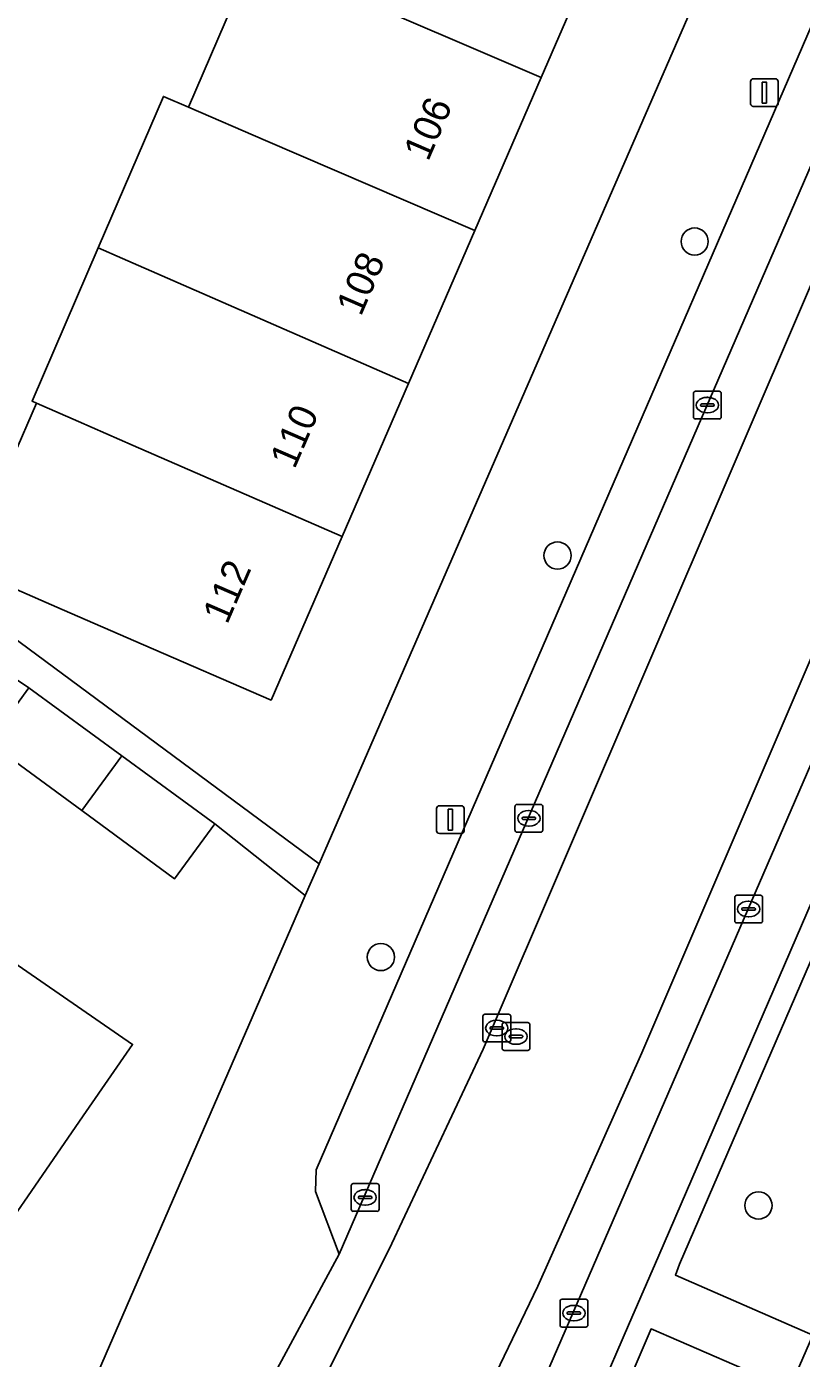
# Model space of a CAD drawing. Extents: x 162803 to 163818, y 381639 to 382475.
# Drawn here: x 163372.09 to 163399.97, y 381855.24 to 381903.17 of the extents above; entities that cross this region are included whole.
import ezdxf

# ---------------------------------------------------------------- set-up
doc = ezdxf.new("R2010")
doc.units = 0
for name, color, linetype in [('IMGEO_Berm_groen', 7, 'Continuous'), ('IMGEO_Boom', 7, 'Continuous'), ('IMGEO_Erf', 7, 'Continuous'), ('IMGEO_Kolk', 7, 'Continuous'), ('IMGEO_Lichtmast', 7, 'Continuous'), ('IMGEO_Pand', 7, 'Continuous'), ('IMGEO_Pand_nummerreeks', 7, 'Continuous'), ('IMGEO_Parkeervlak_open', 7, 'Continuous'), ('IMGEO_Rijbaan_lokaal_gesloten', 7, 'Continuous'), ('IMGEO_Rioolput', 7, 'Continuous'), ('IMGEO_Voetpad_open', 7, 'Continuous')]:
    doc.layers.add(name, color=color, linetype=linetype)

msp = doc.modelspace()

# ---------------------------------------------------------------- linework, layer by layer
at = {"layer": 'IMGEO_Berm_groen'}
msp.add_lwpolyline([(163409.054, 381876.142), (163404.123, 381878.369), (163395.584, 381858.623), (163395.432, 381858.233), (163400.375, 381856.069)], close=True, dxfattribs=at)
msp.add_lwpolyline([(163399.544, 381854.142), (163394.559, 381856.298), (163394.49, 381856.13), (163392.212, 381850.821), (163391.661, 381850.394), (163389.556, 381850), (163388.971, 381849.512), (163387.609, 381847.192)], dxfattribs=at)
at = {"layer": 'IMGEO_Boom'}
for centre in [(163396.127, 381895.436), (163391.194, 381884.135), (163384.835, 381869.682), (163398.423, 381860.741)]:
    msp.add_circle(centre, 0.489, dxfattribs=at)
at = {"layer": 'IMGEO_Erf'}
for points in [[(163360.756, 381889.214), (163382.615, 381873.04), (163399.032, 381910.776), (163395.415, 381912.423), (163392.995, 381906.846), (163390.606, 381901.339), (163388.216, 381895.832), (163385.827, 381890.325), (163383.437, 381884.818), (163380.883, 381878.932), (163376.297, 381880.923), (163373.361, 381882.197), (163369.875, 381883.71), (163372.439, 381889.62), (163372.282, 381889.688), (163374.66, 381895.206), (163377.011, 381900.661), (163377.908, 381900.274), (163380.284, 381905.787), (163383.075, 381904.584), (163385.465, 381910.091), (163387.89, 381915.681), (163372.342, 381922.402), (163371.895, 381920.756)], [(163370.76, 381870.079), (163375.898, 381866.539), (163374.235, 381864.125), (163369.653, 381857.474)]]:
    msp.add_lwpolyline(points, dxfattribs=at)
msp.add_lwpolyline([(163355.208, 381890.754), (163353.733, 381888.558), (163348.342, 381891.147), (163347.932, 381890.252), (163339.179, 381894.263), (163340.753, 381897.698), (163336.733, 381899.497), (163331.869, 381881.301), (163332.261, 381878.421), (163347.412, 381867.982), (163352.273, 381864.631), (163367.375, 381854.204), (163370.544, 381852.016), (163373.793, 381852.764), (163382.117, 381871.898), (163378.861, 381874.472), (163377.415, 381872.499), (163374.07, 381874.952), (163370.723, 381877.405), (163372.169, 381879.378)], close=True, dxfattribs=at)
at = {"layer": 'IMGEO_Kolk'}
for p, q in [((163396.083, 381889.123), (163396.083, 381889.975)), ((163396.158, 381890.049), (163397.01, 381890.049)), ((163396.571, 381889.829), (163396.596, 381889.829)), ((163397.084, 381889.975), (163397.084, 381889.123)), ((163396.342, 381889.543), (163396.342, 381889.555)), ((163396.78, 381889.506), (163396.382, 381889.506)), ((163396.385, 381889.592), (163396.783, 381889.592)), ((163396.594, 381889.269), (163396.569, 381889.269)), ((163396.826, 381889.555), (163396.826, 381889.543)), ((163397.01, 381889.049), (163396.158, 381889.049)), ((163389.662, 381874.251), (163389.662, 381875.103)), ((163389.737, 381875.177), (163390.589, 381875.177)), ((163390.15, 381874.957), (163390.175, 381874.957)), ((163390.663, 381875.103), (163390.663, 381874.251)), ((163389.921, 381874.671), (163389.921, 381874.683)), ((163390.359, 381874.634), (163389.961, 381874.634)), ((163389.964, 381874.72), (163390.362, 381874.72)), ((163390.173, 381874.397), (163390.148, 381874.397)), ((163390.405, 381874.683), (163390.405, 381874.671)), ((163390.589, 381874.177), (163389.737, 381874.177)), ((163397.644, 381871.909), (163398.496, 381871.909)), ((163397.569, 381870.983), (163397.569, 381871.835)), ((163397.828, 381871.403), (163397.828, 381871.415)), ((163397.871, 381871.452), (163398.269, 381871.452)), ((163398.057, 381871.689), (163398.082, 381871.689)), ((163398.312, 381871.415), (163398.312, 381871.403)), ((163398.57, 381871.835), (163398.57, 381870.983)), ((163398.266, 381871.366), (163397.868, 381871.366)), ((163398.08, 381871.129), (163398.055, 381871.129)), ((163398.496, 381870.909), (163397.644, 381870.909)), ((163383.768, 381860.604), (163383.768, 381861.456)), ((163383.843, 381861.53), (163384.695, 381861.53)), ((163384.769, 381861.456), (163384.769, 381860.604)), ((163384.027, 381861.024), (163384.027, 381861.036)), ((163384.465, 381860.987), (163384.067, 381860.987)), ((163384.07, 381861.073), (163384.468, 381861.073)), ((163384.256, 381861.31), (163384.281, 381861.31)), ((163384.511, 381861.036), (163384.511, 381861.024)), ((163384.695, 381860.53), (163383.843, 381860.53)), ((163384.279, 381860.75), (163384.254, 381860.75)), ((163391.282, 381856.44), (163391.282, 381857.292)), ((163391.357, 381857.366), (163392.209, 381857.366)), ((163391.77, 381857.146), (163391.795, 381857.146)), ((163392.283, 381857.292), (163392.283, 381856.44)), ((163391.541, 381856.86), (163391.541, 381856.872)), ((163391.979, 381856.823), (163391.581, 381856.823)), ((163391.584, 381856.909), (163391.982, 381856.909)), ((163391.793, 381856.586), (163391.768, 381856.586)), ((163392.025, 381856.872), (163392.025, 381856.86)), ((163392.209, 381856.366), (163391.357, 381856.366))]:
    msp.add_line(p, q, dxfattribs=at)
for points in [[(163396.083, 381889.123), (163396.083, 381889.975)], [(163396.158, 381890.049), (163397.01, 381890.049)], [(163397.084, 381889.975), (163397.084, 381889.123)], [(163397.01, 381889.049), (163396.158, 381889.049)], [(163389.662, 381874.251), (163389.662, 381875.103)], [(163389.737, 381875.177), (163390.589, 381875.177)], [(163390.663, 381875.103), (163390.663, 381874.251)], [(163390.589, 381874.177), (163389.737, 381874.177)], [(163397.644, 381871.909), (163398.496, 381871.909)], [(163397.569, 381870.983), (163397.569, 381871.835)], [(163398.57, 381871.835), (163398.57, 381870.983)], [(163398.496, 381870.909), (163397.644, 381870.909)], [(163383.768, 381860.604), (163383.768, 381861.456)], [(163383.843, 381861.53), (163384.695, 381861.53)], [(163384.769, 381861.456), (163384.769, 381860.604)], [(163384.695, 381860.53), (163383.843, 381860.53)], [(163391.282, 381856.44), (163391.282, 381857.292)], [(163391.357, 381857.366), (163392.209, 381857.366)], [(163392.283, 381857.292), (163392.283, 381856.44)], [(163392.209, 381856.366), (163391.357, 381856.366)]]:
    msp.add_lwpolyline(points, dxfattribs=at)
for centre, radius, start, end in [((163396.16, 381889.973), 0.0765, 91.552, 178.448), ((163396.16, 381889.973), 0.0765, 91.552, 178.448), ((163397.008, 381889.973), 0.0765, 1.552, 88.448), ((163397.008, 381889.973), 0.0765, 1.552, 88.448), ((163396.382, 381889.552), 0.0403, 85.8775, 175.7526), ((163396.379, 381889.542), 0.0366, 178.938, 274.7102), ((163396.783, 381889.549), 0.043, 264.8664, 352.4533), ((163396.787, 381889.554), 0.0386, 1.7309, 96.639), ((163396.16, 381889.125), 0.0765, 181.552, 268.448), ((163396.16, 381889.125), 0.0765, 181.552, 268.448), ((163397.008, 381889.125), 0.0765, 271.552, 358.448), ((163397.008, 381889.125), 0.0765, 271.552, 358.448), ((163389.739, 381875.101), 0.0765, 91.552, 178.448), ((163389.739, 381875.101), 0.0765, 91.552, 178.448), ((163390.587, 381875.101), 0.0765, 1.552, 88.448), ((163390.587, 381875.101), 0.0765, 1.552, 88.448), ((163389.961, 381874.68), 0.0403, 85.8775, 175.7526), ((163389.958, 381874.67), 0.0366, 178.938, 274.7102), ((163390.362, 381874.677), 0.043, 264.8664, 352.4533), ((163390.366, 381874.682), 0.0386, 1.7309, 96.639), ((163389.739, 381874.253), 0.0765, 181.552, 268.448), ((163389.739, 381874.253), 0.0765, 181.552, 268.448), ((163390.587, 381874.253), 0.0765, 271.552, 358.448), ((163390.587, 381874.253), 0.0765, 271.552, 358.448), ((163397.646, 381871.833), 0.0765, 91.552, 178.448), ((163397.646, 381871.833), 0.0765, 91.552, 178.448), ((163398.494, 381871.833), 0.0765, 1.552, 88.448), ((163398.494, 381871.833), 0.0765, 1.552, 88.448), ((163397.868, 381871.412), 0.0403, 85.8775, 175.7526), ((163398.273, 381871.414), 0.0386, 1.7309, 96.639), ((163397.646, 381870.985), 0.0765, 181.552, 268.448), ((163397.646, 381870.985), 0.0765, 181.552, 268.448), ((163397.865, 381871.402), 0.0366, 178.938, 274.7102), ((163398.269, 381871.409), 0.043, 264.8664, 352.4533), ((163398.494, 381870.985), 0.0765, 271.552, 358.448), ((163398.494, 381870.985), 0.0765, 271.552, 358.448), ((163383.845, 381861.454), 0.0765, 91.552, 178.448), ((163383.845, 381861.454), 0.0765, 91.552, 178.448), ((163384.693, 381861.454), 0.0765, 1.552, 88.448), ((163384.693, 381861.454), 0.0765, 1.552, 88.448), ((163384.067, 381861.033), 0.0403, 85.8775, 175.7526), ((163384.064, 381861.023), 0.0366, 178.938, 274.7102), ((163384.468, 381861.03), 0.043, 264.8664, 352.4533), ((163384.472, 381861.035), 0.0386, 1.7309, 96.639), ((163383.845, 381860.606), 0.0765, 181.552, 268.448), ((163383.845, 381860.606), 0.0765, 181.552, 268.448), ((163384.693, 381860.606), 0.0765, 271.552, 358.448), ((163384.693, 381860.606), 0.0765, 271.552, 358.448), ((163391.359, 381857.29), 0.0765, 91.552, 178.448), ((163391.359, 381857.29), 0.0765, 91.552, 178.448), ((163392.207, 381857.29), 0.0765, 1.552, 88.448), ((163392.207, 381857.29), 0.0765, 1.552, 88.448), ((163391.581, 381856.869), 0.0403, 85.8775, 175.7526), ((163391.578, 381856.859), 0.0366, 178.938, 274.7102), ((163391.982, 381856.866), 0.043, 264.8664, 352.4533), ((163391.986, 381856.871), 0.0386, 1.7309, 96.639), ((163391.359, 381856.442), 0.0765, 181.552, 268.448), ((163391.359, 381856.442), 0.0765, 181.552, 268.448), ((163392.207, 381856.442), 0.0765, 271.552, 358.448), ((163392.207, 381856.442), 0.0765, 271.552, 358.448)]:
    msp.add_arc(centre, radius, start, end, dxfattribs=at)
for centre, major_axis, ratio, start_param, end_param in [((163396.57, 381889.549), (-0.387, 0.002), 0.722429, 4.712389, 7.853982), ((163396.595, 381889.549), (-0.39, 0.002), 0.717154, 1.570796, 4.712389), ((163390.149, 381874.677), (-0.387, 0.002), 0.722429, 4.712389, 7.853982), ((163390.174, 381874.677), (-0.39, 0.002), 0.717154, 1.570796, 4.712389), ((163398.056, 381871.409), (-0.387, 0.002), 0.722429, 4.712389, 7.853982), ((163398.081, 381871.409), (-0.39, 0.002), 0.717154, 1.570796, 4.712389), ((163384.255, 381861.03), (-0.387, 0.002), 0.722429, 4.712389, 7.853982), ((163384.28, 381861.03), (-0.39, 0.002), 0.717154, 1.570796, 4.712389), ((163391.769, 381856.866), (-0.387, 0.002), 0.722429, 4.712389, 7.853982), ((163391.794, 381856.866), (-0.39, 0.002), 0.717154, 1.570796, 4.712389)]:
    msp.add_ellipse(centre, major_axis=major_axis, ratio=ratio, start_param=start_param, end_param=end_param, dxfattribs=at)
at = {"layer": 'IMGEO_Lichtmast'}
for p, q in [((163398.138, 381900.398), (163398.138, 381901.198)), ((163398.138, 381901.198), (163398.138, 381900.398)), ((163398.238, 381901.298), (163399.028, 381901.298)), ((163399.028, 381901.298), (163398.238, 381901.298)), ((163399.128, 381901.198), (163399.128, 381900.398)), ((163399.128, 381900.398), (163399.128, 381901.198)), ((163399.028, 381900.298), (163398.238, 381900.298)), ((163398.238, 381900.298), (163399.028, 381900.298)), ((163386.842, 381874.23), (163386.842, 381875.03)), ((163386.842, 381875.03), (163386.842, 381874.23)), ((163386.942, 381875.13), (163387.732, 381875.13)), ((163387.732, 381875.13), (163386.942, 381875.13)), ((163387.832, 381875.03), (163387.832, 381874.23)), ((163387.832, 381874.23), (163387.832, 381875.03)), ((163387.732, 381874.13), (163386.942, 381874.13)), ((163386.942, 381874.13), (163387.732, 381874.13))]:
    msp.add_line(p, q, dxfattribs=at)
for points in [[(163398.558, 381901.173), (163398.708, 381901.173), (163398.708, 381900.423), (163398.558, 381900.423), (163398.558, 381901.173)], [(163387.262, 381875.005), (163387.412, 381875.005), (163387.412, 381874.255), (163387.262, 381874.255), (163387.262, 381875.005)]]:
    msp.add_lwpolyline(points, dxfattribs=at)
for centre, start, end in [((163398.238, 381901.198), 90, 180), ((163398.238, 381901.198), 90, 180), ((163399.028, 381901.198), 0, 90), ((163399.028, 381901.198), 360, 90), ((163398.238, 381900.398), 180, 270), ((163398.238, 381900.398), 180, 270), ((163399.028, 381900.398), 270, 0), ((163399.028, 381900.398), 270, 0), ((163386.942, 381875.03), 90, 180), ((163386.942, 381875.03), 90, 180), ((163387.732, 381875.03), 0, 90), ((163387.732, 381875.03), 360, 90), ((163386.942, 381874.23), 180, 270), ((163386.942, 381874.23), 180, 270), ((163387.732, 381874.23), 270, 0), ((163387.732, 381874.23), 270, 0)]:
    msp.add_arc(centre, 0.1, start, end, dxfattribs=at)
at = {"layer": 'IMGEO_Pand'}
for points in [[(163383.075, 381904.584), (163390.606, 381901.339), (163392.995, 381906.846), (163385.465, 381910.091)], [(163390.606, 381901.339), (163383.075, 381904.584), (163380.284, 381905.787), (163377.908, 381900.274), (163380.686, 381899.077), (163388.216, 381895.832)], [(163388.216, 381895.832), (163380.686, 381899.077), (163377.908, 381900.274), (163377.011, 381900.661), (163374.66, 381895.206), (163375.541, 381894.827), (163385.827, 381890.325)], [(163385.827, 381890.325), (163375.541, 381894.827), (163374.66, 381895.206), (163372.282, 381889.688), (163372.439, 381889.62), (163373.959, 381888.956), (163375.922, 381888.099), (163383.437, 381884.818)], [(163383.437, 381884.818), (163375.922, 381888.099), (163373.959, 381888.956), (163372.439, 381889.62), (163369.875, 381883.71), (163373.361, 381882.197), (163376.297, 381880.923), (163380.883, 381878.932)], [(163374.07, 381874.952), (163375.515, 381876.925), (163372.169, 381879.378), (163370.723, 381877.405)], [(163374.07, 381874.952), (163377.415, 381872.499), (163378.861, 381874.472), (163375.515, 381876.925)], [(163374.235, 381864.125), (163375.898, 381866.539), (163370.76, 381870.079), (163369.115, 381867.652), (163364.534, 381861.001), (163369.653, 381857.474)]]:
    msp.add_lwpolyline(points, close=True, dxfattribs=at)
at = {"layer": 'IMGEO_Parkeervlak_open'}
msp.add_lwpolyline([(163428.637, 381938.178), (163428.395, 381941.649), (163415.513, 381911.701), (163415.161, 381910.87), (163390.76, 381854.593), (163388.624, 381850.595), (163390.992, 381851.096), (163391.608, 381851.487), (163393.741, 381856.431), (163394.843, 381858.942), (163409.434, 381892.715), (163410.903, 381896.072), (163428.446, 381936.631)], dxfattribs=at)
msp.add_lwpolyline([(163383.331, 381858.993), (163412.342, 381925.941), (163410.077, 381924.998), (163409.535, 381924.479), (163382.506, 381862.028), (163382.482, 381861.246)], close=True, dxfattribs=at)
at = {"layer": 'IMGEO_Rijbaan_lokaal_gesloten'}
for points in [[(163464.855, 382026.022), (163465.999, 382028.125), (163464.722, 382028.665), (163461.877, 382023.605), (163459.619, 382019.017), (163457.08, 382012.454), (163453.694, 382003.844), (163449.038, 381993.259), (163431.05, 381951.693), (163412.004, 381907.726), (163394.228, 381866.23), (163390.489, 381857.832), (163387.456, 381851.551), (163383.033, 381843.676), (163380.997, 381839.984), (163379.217, 381836.772), (163388.531, 381831.246)], [(163386.919, 381847.797), (163388.624, 381850.595), (163390.76, 381854.593), (163415.161, 381910.87), (163415.513, 381911.701), (163428.395, 381941.649), (163430.131, 381945.733), (163435.996, 381959.252), (163447.726, 381986.331), (163453.528, 381999.71), (163453.677, 382000.069), (163454.983, 382003.129), (163456.608, 382007.035), (163457.866, 382010.228), (163459.612, 382015.187)], [(163423.149, 381946.753), (163403.398, 381901.092), (163388.514, 381866.371), (163385.128, 381859.173), (163382.589, 381854.092), (163378.39, 381846.715), (163376.357, 381843.146), (163372.645, 381836.644), (163370.396, 381832.624), (163367.968, 381828.451), (163367.924, 381828.37), (163370.398, 381827.031), (163376.97, 381838.106), (163379.217, 381836.772), (163380.997, 381839.984), (163383.033, 381843.676), (163387.456, 381851.551), (163390.489, 381857.832), (163394.228, 381866.23), (163412.004, 381907.726), (163431.05, 381951.693)], [(163413.671, 381929.232), (163412.342, 381925.941), (163383.331, 381858.993), (163380.705, 381854.126), (163379.34, 381851.695), (163379.176, 381851.082), (163375.018, 381844.043), (163371.379, 381837.387), (163367.345, 381830.172), (163366.609, 381829.082), (163367.924, 381828.37), (163367.968, 381828.451), (163370.396, 381832.624), (163372.645, 381836.644), (163376.357, 381843.146), (163378.39, 381846.715), (163382.589, 381854.092), (163385.128, 381859.173), (163388.514, 381866.371), (163403.398, 381901.092), (163423.149, 381946.753)]]:
    msp.add_lwpolyline(points, dxfattribs=at)
at = {"layer": 'IMGEO_Rioolput'}
for p, q in [((163388.581, 381867.626), (163389.433, 381867.626)), ((163388.506, 381866.7), (163388.506, 381867.552)), ((163388.765, 381867.12), (163388.765, 381867.132)), ((163388.808, 381867.169), (163389.206, 381867.169)), ((163388.994, 381867.406), (163389.019, 381867.406)), ((163389.198, 381866.396), (163389.198, 381867.248)), ((163389.249, 381867.132), (163389.249, 381867.12)), ((163389.273, 381867.322), (163390.125, 381867.322)), ((163389.507, 381867.552), (163389.507, 381866.7)), ((163389.686, 381867.102), (163389.711, 381867.102)), ((163390.199, 381867.248), (163390.199, 381866.396)), ((163389.433, 381866.626), (163388.581, 381866.626)), ((163389.203, 381867.083), (163388.805, 381867.083)), ((163389.017, 381866.846), (163388.992, 381866.846)), ((163389.457, 381866.816), (163389.457, 381866.828)), ((163389.895, 381866.779), (163389.497, 381866.779)), ((163389.5, 381866.865), (163389.898, 381866.865)), ((163389.941, 381866.828), (163389.941, 381866.816)), ((163390.125, 381866.322), (163389.273, 381866.322)), ((163389.709, 381866.542), (163389.684, 381866.542))]:
    msp.add_line(p, q, dxfattribs=at)
for points in [[(163388.581, 381867.626), (163389.433, 381867.626)], [(163388.506, 381866.7), (163388.506, 381867.552)], [(163389.198, 381866.396), (163389.198, 381867.248)], [(163389.273, 381867.322), (163390.125, 381867.322)], [(163389.507, 381867.552), (163389.507, 381866.7)], [(163390.199, 381867.248), (163390.199, 381866.396)], [(163389.433, 381866.626), (163388.581, 381866.626)], [(163390.125, 381866.322), (163389.273, 381866.322)]]:
    msp.add_lwpolyline(points, dxfattribs=at)
for centre, radius, start, end in [((163388.583, 381867.55), 0.0765, 91.552, 178.448), ((163388.583, 381867.55), 0.0765, 91.552, 178.448), ((163389.431, 381867.55), 0.0765, 1.552, 88.448), ((163389.431, 381867.55), 0.0765, 1.552, 88.448), ((163388.805, 381867.129), 0.0403, 85.8775, 175.7526), ((163388.802, 381867.119), 0.0366, 178.938, 274.7102), ((163389.275, 381867.246), 0.0765, 91.552, 178.448), ((163389.275, 381867.246), 0.0765, 91.552, 178.448), ((163389.206, 381867.126), 0.043, 264.8664, 352.4533), ((163389.21, 381867.131), 0.0386, 1.7309, 96.639), ((163390.123, 381867.246), 0.0765, 1.552, 88.448), ((163390.123, 381867.246), 0.0765, 1.552, 88.448), ((163388.583, 381866.702), 0.0765, 181.552, 268.448), ((163388.583, 381866.702), 0.0765, 181.552, 268.448), ((163389.431, 381866.702), 0.0765, 271.552, 358.448), ((163389.431, 381866.702), 0.0765, 271.552, 358.448), ((163389.497, 381866.825), 0.0403, 85.8775, 175.7526), ((163389.494, 381866.815), 0.0366, 178.938, 274.7102), ((163389.898, 381866.822), 0.043, 264.8664, 352.4533), ((163389.902, 381866.827), 0.0386, 1.7309, 96.639), ((163389.275, 381866.398), 0.0765, 181.552, 268.448), ((163389.275, 381866.398), 0.0765, 181.552, 268.448), ((163390.123, 381866.398), 0.0765, 271.552, 358.448), ((163390.123, 381866.398), 0.0765, 271.552, 358.448)]:
    msp.add_arc(centre, radius, start, end, dxfattribs=at)
for centre, major_axis, ratio, start_param, end_param in [((163388.993, 381867.126), (-0.387, 0.002), 0.722429, 4.712389, 7.853982), ((163389.018, 381867.126), (-0.39, 0.002), 0.717154, 1.570796, 4.712389), ((163389.685, 381866.822), (-0.387, 0.002), 0.722429, 4.712389, 7.853982), ((163389.71, 381866.822), (-0.39, 0.002), 0.717154, 1.570796, 4.712389)]:
    msp.add_ellipse(centre, major_axis=major_axis, ratio=ratio, start_param=start_param, end_param=end_param, dxfattribs=at)
at = {"layer": 'IMGEO_Voetpad_open'}
for points in [[(163428.446, 381936.631), (163410.903, 381896.072), (163409.434, 381892.715), (163394.843, 381858.942), (163393.741, 381856.431), (163391.608, 381851.487), (163390.992, 381851.096), (163388.624, 381850.595), (163386.919, 381847.797)], [(163411.274, 381935.45), (163408.803, 381933.235), (163399.744, 381912.413), (163399.032, 381910.776), (163382.615, 381873.04), (163382.117, 381871.898), (163373.793, 381852.764), (163370.544, 381852.016), (163367.354, 381849.084)], [(163383.331, 381858.993), (163382.482, 381861.246), (163382.506, 381862.028), (163409.535, 381924.479), (163410.077, 381924.998), (163412.342, 381925.941), (163413.671, 381929.232)], [(163392.212, 381850.821), (163394.49, 381856.13), (163394.559, 381856.298), (163399.544, 381854.142), (163400.375, 381856.069), (163395.432, 381858.233), (163395.584, 381858.623), (163404.123, 381878.369), (163409.054, 381876.142), (163409.552, 381877.287), (163404.619, 381879.496), (163410.04, 381892.066), (163410.179, 381892.389), (163410.346, 381892.771), (163411.542, 381895.555), (163411.623, 381895.743), (163417.526, 381909.368), (163422.504, 381907.226), (163422.983, 381908.314), (163418.016, 381910.493), (163420.305, 381915.765), (163422.867, 381918.772), (163424.833, 381922.667), (163426.581, 381926.812)], [(163355.208, 381890.754), (163372.169, 381879.378), (163375.515, 381876.925), (163378.861, 381874.472), (163382.117, 381871.898), (163382.615, 381873.04), (163360.756, 381889.214)], [(163379.34, 381851.695), (163380.705, 381854.126), (163383.331, 381858.993)]]:
    msp.add_lwpolyline(points, dxfattribs=at)

# ---------------------------------------------------------------- texts
at = {"layer": 'IMGEO_Pand_nummerreeks'}
for s, p in [('106', (163386.536, 381898.291)), ('108', (163384.115, 381892.713)), ('110', (163381.729, 381887.214)), ('112', (163379.305, 381881.626))]:
    msp.add_text(s, height=1, rotation=66.5433, dxfattribs=at).set_placement(p)

doc.saveas('drawing.dxf')
